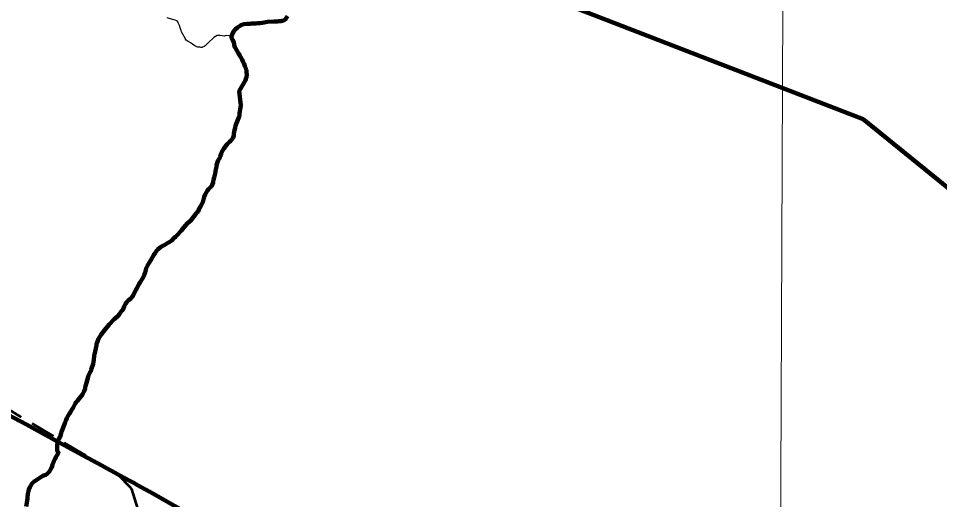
# Model space of a CAD drawing. Extents: x 553962 to 842807, y 8883888 to 9032388.
# Drawn here: x 651025 to 667576, y 8964803 to 8973449 of the extents above; entities that cross this region are included whole.
import ezdxf

# ---------------------------------------------------------------- set-up
doc = ezdxf.new("R2010")
doc.units = 0
doc.header["$LTSCALE"] = 150
doc.linetypes.add('MEDIUM_DASHED', pattern=[4.5, 3, -1.5])
for name, color, linetype, lineweight in [('1', 7, 'Continuous', 13), ('24', 7, 'Continuous', 25), ('60', 7, 'Continuous', 53), ('9', 7, 'Continuous', 90)]:
    doc.layers.add(name, color=color, linetype=linetype, lineweight=lineweight)

msp = doc.modelspace()

# ---------------------------------------------------------------- linework, layer by layer
at = {"layer": '1'}
msp.add_lwpolyline([(664968.2, 9023436.8), (664657.1, 8949509), (664397.1, 8890880.2)], dxfattribs=at)
at = {"layer": '24'}
for p, q in [((655116.6, 8973422.7), (655117, 8973424.3)), ((654851.3, 8973132), (654755.7, 8973142.7))]:
    msp.add_line(p, q, dxfattribs=at)
msp.add_lwpolyline([(654755.7, 8973142.7), (654720.6, 8973132.1), (654647.5, 8973144.9), (654604.9, 8973142), (654598.8, 8973140.5), (654534.6, 8973104.9), (654437.3, 8973012.6), (654419.5, 8972998.8), (654403.8, 8972979.2), (654381.6, 8972957.8), (654363, 8972946.1), (654335.2, 8972931.4), (654326.4, 8972929.3), (654308.8, 8972928.4), (654287.9, 8972933.5), (654250.2, 8972934.8), (654229.3, 8972940.7), (654192.4, 8972956.2), (654152.5, 8972986.8), (654147.8, 8972992.5), (654142.1, 8972995.3), (654139, 8973001.3), (654076, 8973035.9), (654041.5, 8973060), (654027.3, 8973074.1), (654028.3, 8973079.5), (653955, 8973206), (653948.8, 8973231.1), (653931.5, 8973279.1), (653918, 8973324.5), (653906.3, 8973348.1), (653892.5, 8973371.7), (653880.9, 8973398.6), (653873.4, 8973402.2), (653869.2, 8973406.6), (653838.8, 8973418.7), (653790.9, 8973428.7), (653697.5, 8973459.4)], dxfattribs=at)
at = {"layer": '24', "lineweight": 53}
for points in [[(655857.4, 8973488), (655825.2, 8973435), (655819.5, 8973432.4), (655817.1, 8973428.1), (655813, 8973426.4), (655807.3, 8973421.2), (655797.6, 8973417.6), (655794, 8973413), (655766.8, 8973403.9), (655745.4, 8973399.7), (655722.2, 8973400.4), (655702.5, 8973398.4), (655680.3, 8973394.3), (655616.9, 8973396.2), (655501.2, 8973386.6), (655443.3, 8973378), (655404.8, 8973367.5), (655366.2, 8973362.1), (655326.8, 8973361.9), (655289.1, 8973358.7), (655269, 8973355.7), (655249.7, 8973356.6), (655212, 8973355.5), (655191.9, 8973353.5), (655154.1, 8973354.5), (655137.5, 8973353.6), (655077.8, 8973346), (655060.3, 8973342.2), (655039.3, 8973335.4), (655029.9, 8973329.2), (655023.6, 8973328.5), (655016.9, 8973321.8), (654963.5, 8973284.3), (654916.4, 8973246.2), (654900.8, 8973228.3), (654881.6, 8973201), (654851.3, 8973132), (654852.3, 8973113.8), (654858.7, 8973088.2), (654878.1, 8973056.9), (654895, 8973014.3), (654909.2, 8972953.2), (654915.3, 8972934.7), (654923.6, 8972916.2), (654947.3, 8972875.3), (654982.1, 8972819.3), (654996.2, 8972794.1), (655005.3, 8972774), (655014.6, 8972757.2), (655044.4, 8972710.5), (655053.7, 8972692), (655056.5, 8972676.5), (655080.1, 8972632.6), (655093.2, 8972594.1), (655109.8, 8972556.3), (655111.9, 8972544), (655121.8, 8972516.9), (655124, 8972498.5), (655124.2, 8972478.4), (655127.3, 8972439.8), (655123.7, 8972391.1), (655118.2, 8972380.4), (655102.9, 8972341.9), (654992.2, 8972144.1), (655019.8, 8971884.2), (654998.6, 8971745.3), (654995, 8971695.3), (654989.7, 8971685.4), (654957.7, 8971597.4), (654937.6, 8971556.5), (654925.2, 8971519.5), (654918.6, 8971481), (654907, 8971442.4), (654896.1, 8971382.9), (654895.8, 8971344.4), (654892, 8971324.4), (654883.1, 8971306.7), (654872.7, 8971291.8), (654840.1, 8971251.1), (654818.4, 8971232.1), (654818.4, 8971232.1), (654777.1, 8971189.8), (654713.1, 8971114), (654675.8, 8971041.8), (654665.8, 8971017.4), (654650.1, 8970966.2), (654641.7, 8970946), (654616.5, 8970899.6)], [(654616.5, 8970899.6), (654597.8, 8970850.8), (654585.3, 8970804.5), (654581.2, 8970781.8), (654578.8, 8970758.3), (654572.6, 8970734.7), (654560.7, 8970664), (654554.4, 8970640.4), (654550, 8970616.9), (654542.2, 8970591.6), (654533, 8970547), (654526.8, 8970523.4), (654524.2, 8970501.2), (654508.2, 8970458.4), (654499, 8970437.8), (654493.5, 8970429), (654477.7, 8970417.1), (654443, 8970382.2), (654421.1, 8970358.3), (654389.5, 8970306.2), (654379.5, 8970284), (654365, 8970242.8), (654351.1, 8970197.8), (654345.4, 8970173.5), (654336.8, 8970149.9), (654324.7, 8970123.6), (654288, 8970056.4), (654272.8, 8970031.9), (654254.6, 8969979.6), (654230.2, 8969960.2), (654218.1, 8969945.2), (654200.3, 8969917.9), (654115.1, 8969812.6), (654066, 8969768.5), (653998.5, 8969693.6), (653949.1, 8969634.7), (653875.5, 8969551.6), (653848.1, 8969526.1), (653826.1, 8969509.2), (653807.7, 8969485.9), (653788.8, 8969465.8), (653781.7, 8969461.6), (653774.9, 8969453.3), (653733.8, 8969425.9), (653708.2, 8969413.9), (653656.8, 8969380.9), (653631.1, 8969367), (653605.4, 8969356.1), (653579.7, 8969340.1), (653534.3, 8969303.2), (653514.9, 8969279.7), (653477.3, 8969225.2), (653456.6, 8969199.3), (653405, 8969106.7), (653344.1, 8969008.1), (653319.5, 8968956.7), (653307.6, 8968905.3), (653300.6, 8968881.3), (653288.5, 8968853.8), (653281.5, 8968827.4), (653256.7, 8968776), (653222.5, 8968726.1), (653207.9, 8968699.7), (653188.9, 8968672.3), (653150.5, 8968597.6), (653133.3, 8968569.4), (653084.6, 8968470), (653068.7, 8968444.2), (653061.9, 8968437.6), (653060, 8968431.6), (653055, 8968429.5), (653045.5, 8968418.5), (652999.2, 8968380.5), (652979.1, 8968362.1), (652966, 8968345), (652949.9, 8968318.3), (652925.3, 8968271.2), (652905.8, 8968224.1), (652891.4, 8968201.3), (652870.7, 8968180.1), (652835.3, 8968129.2), (652814.8, 8968105.2), (652767.5, 8968061.3), (652745.1, 8968043.8), (652652.7, 8967947.3), (652575.9, 8967853), (652512.8, 8967770.6), (652464.1, 8967693.3), (652444.9, 8967645.2), (652429.5, 8967596.4), (652427.1, 8967572.9), (652423, 8967550.1), (652401.8, 8967461), (652386.5, 8967384.3), (652386.5, 8967384.3), (652384.2, 8967360.8), (652378.1, 8967337.2), (652377.6, 8967311.9), (652365.4, 8967244.7), (652334.5, 8967142.4), (652334.2, 8967141.5)], [(652334.2, 8967141.5), (652324.2, 8967104.9), (652322.5, 8967102.9), (652317.1, 8967102.6), (652315.6, 8967101.2), (652313.2, 8967092.4), (652305.8, 8967079.3), (652284.1, 8967031.6), (652276.2, 8967009.5), (652248.5, 8966903.2), (652229.6, 8966839.8), (652226.8, 8966816.7), (652221.7, 8966796.1), (652207.8, 8966753.2), (652174.8, 8966688.9), (652160.4, 8966666.8), (652125.1, 8966623.9), (652084.5, 8966580), (652063.4, 8966553.7), (652047.7, 8966528.9), (652014.7, 8966461.6), (651981.7, 8966407.3), (651960.2, 8966375.4), (651944.1, 8966347.6), (651912.1, 8966302.5), (651898.2, 8966276.2), (651897.4, 8966264.9), (651885.1, 8966236.2), (651874.7, 8966216.8), (651867.7, 8966193.9), (651851, 8966156.5), (651798.1, 8966019.3), (651792.6, 8965994.6), (651772.9, 8965932.8), (651759.8, 8965907.9), (651741.4, 8965863.8), (651729.4, 8965826.5), (651723.3, 8965779.3), (651720.3, 8965699.1), (651722.8, 8965675), (651743.5, 8965648.6), (651743.4, 8965644.6), (651698.9, 8965564), (651693.6, 8965544.1), (651688.2, 8965540.4), (651686.5, 8965534.9), (651674.3, 8965514.2), (651664.3, 8965494.4), (651655.9, 8965471.5), (651645.4, 8965450), (651637.1, 8965429.3), (651623.4, 8965385), (651601.4, 8965342.9), (651591.7, 8965321.5), (651577.2, 8965299.5), (651559.6, 8965280.8), (651533.4, 8965257.4), (651515.3, 8965247.1), (651499.6, 8965244.2), (651496.3, 8965241.1), (651479.6, 8965235.3), (651466.6, 8965226.9), (651443.2, 8965217.1), (651307.6, 8965130.1), (651287.6, 8965112.6), (651272.7, 8965096.7), (651258.7, 8965075.1), (651231.1, 8965023.9), (651213.3, 8964982.5), (651203.9, 8964956.5), (651195.2, 8964907.3), (651191.2, 8964841.6), (651191, 8964817.2), (651164.9, 8964678.6)]]:
    msp.add_lwpolyline(points, dxfattribs=at)
at = {"layer": '24'}
msp.add_spline([(665209.5, 8949437.1), (665261.8, 8949907.3), (665888.8, 8950560.5), (666750.9, 8951187.5), (667665.3, 8951814.5), (668344.5, 8952363.1), (668788.7, 8952911.7), (669180.6, 8953564.9), (669154.4, 8954270.2), (669755.3, 8954662.1), (670486.8, 8955027.9), (671218.3, 8955785.5), (671166.1, 8956360.3), (671531.8, 8956726), (671479.6, 8956987.3), (670957.1, 8957405.3), (670695.8, 8957849.4), (671139.9, 8958502.5), (671845.3, 8959207.9), (672394, 8958789.9), (673047.1, 8959234), (673465.1, 8959834.9), (673177.7, 8960461.9), (673987.6, 8960749.3), (675163.2, 8960879.9), (676103.7, 8960906.1), (677253.2, 8961428.6), (677697.4, 8961559.2), (678115.4, 8962133.9), (678611.8, 8962369.1), (678820.8, 8962919.9), (679291, 8963704.1), (679918, 8964226.8), (679944.1, 8964697.3), (679709, 8965272.3), (679291, 8966004.2), (678115.4, 8966945.2)], degree=3, dxfattribs=at)
at = {"layer": '60', "linetype": 'MEDIUM_DASHED'}
msp.add_line((652814.4, 8965247.9), (650115.3, 8966860.5), dxfattribs=at)
at = {"layer": '60'}
msp.add_lwpolyline([(652814.4, 8965247.9), (653030.3, 8965027.1), (653032.3, 8965025.1), (653034.2, 8965023), (653036, 8965020.8), (653037.8, 8965018.6), (653039.5, 8965016.3), (653041.1, 8965014), (653042.7, 8965011.7), (653044.2, 8965009.3), (653045.6, 8965006.8), (653047, 8965004.4), (653048.3, 8965001.9), (653049.5, 8964999.3), (653050.7, 8964996.7), (653051.8, 8964994.1), (653052.8, 8964991.5), (653053.7, 8964988.8), (653054.3, 8964986.9), (653240.1, 8964391.1)], dxfattribs=at)
at = {"layer": '9'}
for points in [[(657923.9, 8974844.3), (666205.7, 8971636.3), (671933.6, 8966993.4), (675245, 8966459.9), (693230.3, 8967549.5), (697027.9, 8970867.6)], [(655857.4, 8973488), (655825.2, 8973435), (655819.5, 8973432.4), (655817.1, 8973428.1), (655813, 8973426.4), (655807.3, 8973421.2), (655797.6, 8973417.6), (655794, 8973413), (655766.8, 8973403.9), (655745.4, 8973399.7), (655722.2, 8973400.4), (655702.5, 8973398.4), (655680.3, 8973394.3), (655616.9, 8973396.2), (655501.2, 8973386.6), (655443.3, 8973378), (655404.8, 8973367.5), (655366.2, 8973362.1), (655326.8, 8973361.9), (655289.1, 8973358.7), (655269, 8973355.7), (655249.7, 8973356.6), (655212, 8973355.5), (655191.9, 8973353.5), (655154.1, 8973354.5), (655137.5, 8973353.6), (655077.8, 8973346), (655060.3, 8973342.2), (655039.3, 8973335.4), (655029.9, 8973329.2), (655023.6, 8973328.5), (655016.9, 8973321.8), (654963.5, 8973284.3), (654916.4, 8973246.2), (654900.8, 8973228.3), (654881.6, 8973201), (654851.3, 8973132), (654852.3, 8973113.8), (654858.7, 8973088.2), (654878.1, 8973056.9), (654895, 8973014.3), (654909.2, 8972953.2), (654915.3, 8972934.7), (654923.6, 8972916.2), (654947.3, 8972875.3), (654982.1, 8972819.3), (654996.2, 8972794.1), (655005.3, 8972774), (655014.6, 8972757.2), (655044.4, 8972710.5), (655053.7, 8972692), (655056.5, 8972676.5), (655080.1, 8972632.6), (655093.2, 8972594.1), (655109.8, 8972556.3), (655111.9, 8972544), (655121.8, 8972516.9), (655124, 8972498.5), (655124.2, 8972478.4), (655127.3, 8972439.8), (655123.7, 8972391.1), (655118.2, 8972380.4), (655102.9, 8972341.9), (654992.2, 8972144.1), (655019.8, 8971884.2), (654998.6, 8971745.3), (654995, 8971695.3), (654989.7, 8971685.4), (654957.7, 8971597.4), (654937.6, 8971556.5), (654925.2, 8971519.5), (654918.6, 8971481), (654907, 8971442.4), (654896.1, 8971382.9), (654895.8, 8971344.4), (654892, 8971324.4), (654883.1, 8971306.7), (654872.7, 8971291.8), (654840.1, 8971251.1), (654818.4, 8971232.1), (654818.4, 8971232.1), (654777.1, 8971189.8), (654713.1, 8971114), (654675.8, 8971041.8), (654665.8, 8971017.4), (654650.1, 8970966.2), (654641.7, 8970946), (654616.5, 8970899.6)], [(654616.5, 8970899.6), (654597.8, 8970850.8), (654585.3, 8970804.5), (654581.2, 8970781.8), (654578.8, 8970758.3), (654572.6, 8970734.7), (654560.7, 8970664), (654554.4, 8970640.4), (654550, 8970616.9), (654542.2, 8970591.6), (654533, 8970547), (654526.8, 8970523.4), (654524.2, 8970501.2), (654508.2, 8970458.4), (654499, 8970437.8), (654493.5, 8970429), (654477.7, 8970417.1), (654443, 8970382.2), (654421.1, 8970358.3), (654389.5, 8970306.2), (654379.5, 8970284), (654365, 8970242.8), (654351.1, 8970197.8), (654345.4, 8970173.5), (654336.8, 8970149.9), (654324.7, 8970123.6), (654288, 8970056.4), (654272.8, 8970031.9), (654254.6, 8969979.6), (654230.2, 8969960.2), (654218.1, 8969945.2), (654200.3, 8969917.9), (654115.1, 8969812.6), (654066, 8969768.5), (653998.5, 8969693.6), (653949.1, 8969634.7), (653875.5, 8969551.6), (653848.1, 8969526.1), (653826.1, 8969509.2), (653807.7, 8969485.9), (653788.8, 8969465.8), (653781.7, 8969461.6), (653774.9, 8969453.3), (653733.8, 8969425.9), (653708.2, 8969413.9), (653656.8, 8969380.9), (653631.1, 8969367), (653605.4, 8969356.1), (653579.7, 8969340.1), (653534.3, 8969303.2), (653514.9, 8969279.7), (653477.3, 8969225.2), (653456.6, 8969199.3), (653405, 8969106.7), (653344.1, 8969008.1), (653319.5, 8968956.7), (653307.6, 8968905.3), (653300.6, 8968881.3), (653288.5, 8968853.8), (653281.5, 8968827.4), (653256.7, 8968776), (653222.5, 8968726.1), (653207.9, 8968699.7), (653188.9, 8968672.3), (653150.5, 8968597.6), (653133.3, 8968569.4), (653084.6, 8968470), (653068.7, 8968444.2), (653061.9, 8968437.6), (653060, 8968431.6), (653055, 8968429.5), (653045.5, 8968418.5), (652999.2, 8968380.5), (652979.1, 8968362.1), (652966, 8968345), (652949.9, 8968318.3), (652925.3, 8968271.2), (652905.8, 8968224.1), (652891.4, 8968201.3), (652870.7, 8968180.1), (652835.3, 8968129.2), (652814.8, 8968105.2), (652767.5, 8968061.3), (652745.1, 8968043.8), (652652.7, 8967947.3), (652575.9, 8967853), (652512.8, 8967770.6), (652464.1, 8967693.3), (652444.9, 8967645.2), (652429.5, 8967596.4), (652427.1, 8967572.9), (652423, 8967550.1), (652401.8, 8967461), (652386.5, 8967384.3), (652386.5, 8967384.3), (652384.2, 8967360.8), (652378.1, 8967337.2), (652377.6, 8967311.9), (652365.4, 8967244.7), (652334.5, 8967142.4), (652334.2, 8967141.5)], [(652334.2, 8967141.5), (652324.2, 8967104.9), (652322.5, 8967102.9), (652317.1, 8967102.6), (652315.6, 8967101.2), (652313.2, 8967092.4), (652305.8, 8967079.3), (652284.1, 8967031.6), (652276.2, 8967009.5), (652248.5, 8966903.2), (652229.6, 8966839.8), (652226.8, 8966816.7), (652221.7, 8966796.1), (652207.8, 8966753.2), (652174.8, 8966688.9), (652160.4, 8966666.8), (652125.1, 8966623.9), (652084.5, 8966580), (652063.4, 8966553.7), (652047.7, 8966528.9), (652014.7, 8966461.6), (651981.7, 8966407.3), (651960.2, 8966375.4), (651944.1, 8966347.6), (651912.1, 8966302.5), (651898.2, 8966276.2), (651897.4, 8966264.9), (651885.1, 8966236.2), (651874.7, 8966216.8), (651867.7, 8966193.9), (651851, 8966156.5), (651798.1, 8966019.3), (651792.6, 8965994.6), (651772.9, 8965932.8), (651759.8, 8965907.9), (651741.4, 8965863.8), (651729.4, 8965826.5), (651723.3, 8965779.3), (651720.3, 8965699.1), (651722.8, 8965675), (651743.5, 8965648.6), (651743.4, 8965644.6), (651698.9, 8965564), (651693.6, 8965544.1), (651688.2, 8965540.4), (651686.5, 8965534.9), (651674.3, 8965514.2), (651664.3, 8965494.4), (651655.9, 8965471.5), (651645.4, 8965450), (651637.1, 8965429.3), (651623.4, 8965385), (651601.4, 8965342.9), (651591.7, 8965321.5), (651577.2, 8965299.5), (651559.6, 8965280.8), (651533.4, 8965257.4), (651515.3, 8965247.1), (651499.6, 8965244.2), (651496.3, 8965241.1), (651479.6, 8965235.3), (651466.6, 8965226.9), (651443.2, 8965217.1), (651307.6, 8965130.1), (651287.6, 8965112.6), (651272.7, 8965096.7), (651258.7, 8965075.1), (651231.1, 8965023.9), (651213.3, 8964982.5), (651203.9, 8964956.5), (651195.2, 8964907.3), (651191.2, 8964841.6), (651191, 8964817.2), (651164.9, 8964678.6)]]:
    msp.add_lwpolyline(points, dxfattribs=at)
msp.add_spline([(637260.6, 8972975.8), (641524.5, 8971056.2), (652526.1, 8965412.7), (653164.3, 8965062.8), (670790.5, 8953770.1), (686194, 8943929.9), (696283.3, 8937647.1)], degree=3, dxfattribs=at)

doc.saveas('drawing.dxf')
